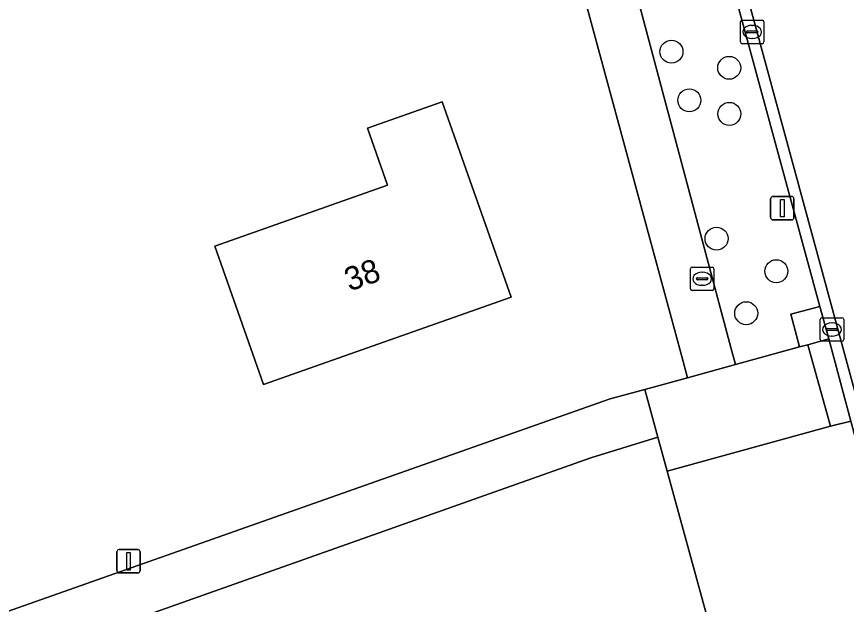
# Model space of a CAD drawing. Extents: x 162661 to 163484, y 380247 to 381230.
# Drawn here: x 162858.2 to 162893.57, y 380463.16 to 380488.23 of the extents above; entities that cross this region are included whole.
import ezdxf

# ---------------------------------------------------------------- set-up
doc = ezdxf.new("R2010")
doc.units = 0
for name, color, linetype in [('IMGEO_Berm_halfverhard', 7, 'Continuous'), ('IMGEO_Boom', 7, 'Continuous'), ('IMGEO_Brandkraan', 7, 'Continuous'), ('IMGEO_Erf', 7, 'Continuous'), ('IMGEO_Groenvoorziening', 7, 'Continuous'), ('IMGEO_Kolk', 7, 'Continuous'), ('IMGEO_Lichtmast', 7, 'Continuous'), ('IMGEO_Pand', 7, 'Continuous'), ('IMGEO_Pand_nummerreeks', 7, 'Continuous'), ('IMGEO_Parkeervlak_open', 7, 'Continuous'), ('IMGEO_Rijbaan_lokaal_gesloten', 7, 'Continuous'), ('IMGEO_Rijbaan_lokaal_open', 7, 'Continuous'), ('IMGEO_Voetpad_open', 7, 'Continuous')]:
    doc.layers.add(name, color=color, linetype=linetype)

msp = doc.modelspace()

# ---------------------------------------------------------------- linework, layer by layer
at = {"layer": 'IMGEO_Berm_halfverhard'}
msp.add_lwpolyline([(162892.433, 380475.865), (162891.204, 380475.538), (162891.572, 380474.139), (162891.922, 380474.234), (162892.819, 380474.489)], close=True, dxfattribs=at)
at = {"layer": 'IMGEO_Boom'}
for centre in [(162886.114, 380486.737), (162888.575, 380486.048), (162886.875, 380484.662), (162888.582, 380484.083), (162888.036, 380478.762), (162890.581, 380477.372), (162889.3, 380475.58)]:
    msp.add_circle(centre, 0.489, dxfattribs=at)
at = {"layer": 'IMGEO_Brandkraan'}
for p, q in [((162886.922, 380476.625), (162886.922, 380477.477)), ((162886.997, 380477.551), (162887.849, 380477.551)), ((162887.923, 380477.477), (162887.923, 380476.625)), ((162887.181, 380477.045), (162887.181, 380477.057)), ((162887.224, 380477.094), (162887.622, 380477.094)), ((162887.41, 380477.331), (162887.435, 380477.331)), ((162887.665, 380477.057), (162887.665, 380477.045)), ((162887.619, 380477.008), (162887.221, 380477.008)), ((162887.433, 380476.771), (162887.408, 380476.771)), ((162887.849, 380476.551), (162886.997, 380476.551))]:
    msp.add_line(p, q, dxfattribs=at)
for points in [[(162886.922, 380476.625), (162886.922, 380477.477)], [(162886.997, 380477.551), (162887.849, 380477.551)], [(162887.923, 380477.477), (162887.923, 380476.625)], [(162887.849, 380476.551), (162886.997, 380476.551)]]:
    msp.add_lwpolyline(points, dxfattribs=at)
for centre, radius, start, end in [((162886.999, 380477.475), 0.0765, 91.552, 178.448), ((162886.999, 380477.475), 0.0765, 91.552, 178.448), ((162887.847, 380477.475), 0.0765, 1.552, 88.448), ((162887.847, 380477.475), 0.0765, 1.552, 88.448), ((162887.221, 380477.054), 0.0403, 85.8775, 175.7526), ((162887.218, 380477.044), 0.0366, 178.938, 274.7102), ((162887.622, 380477.051), 0.043, 264.8664, 352.4533), ((162887.626, 380477.056), 0.0386, 1.7309, 96.639), ((162886.999, 380476.627), 0.0765, 181.552, 268.448), ((162886.999, 380476.627), 0.0765, 181.552, 268.448), ((162887.847, 380476.627), 0.0765, 271.552, 358.448), ((162887.847, 380476.627), 0.0765, 271.552, 358.448)]:
    msp.add_arc(centre, radius, start, end, dxfattribs=at)
for centre, major_axis, ratio, start_param, end_param in [((162887.409, 380477.051), (-0.387, 0.002), 0.722429, 4.712389, 7.853982), ((162887.434, 380477.051), (-0.39, 0.002), 0.717154, 1.570796, 4.712389)]:
    msp.add_ellipse(centre, major_axis=major_axis, ratio=ratio, start_param=start_param, end_param=end_param, dxfattribs=at)
at = {"layer": 'IMGEO_Erf'}
msp.add_lwpolyline([(162845.144, 380458.394), (162883.501, 380471.922), (162884.981, 380472.328), (162886.799, 380472.826), (162886.549, 380473.735), (162881.155, 380493.656), (162879.448, 380500), (162874.812, 380517.228), (162874.753, 380517.442), (162872.763, 380516.948), (162870.699, 380516.436), (162831.675, 380508.918)], dxfattribs=at)
msp.add_lwpolyline([(162873.16, 380483.471), (162876.344, 380484.593), (162879.28, 380476.259), (162868.728, 380472.541), (162866.647, 380478.443), (162874.016, 380481.04)], close=True, dxfattribs=at)
at = {"layer": 'IMGEO_Groenvoorziening'}
for points in [[(162884.576, 380504.769), (162882.188, 380513.631), (162881.054, 380517.792), (162879.924, 380517.448), (162879.56, 380518.744), (162876.894, 380518.022), (162876.987, 380517.685), (162881.744, 380500), (162883.285, 380494.229), (162888.639, 380474.111), (162888.837, 380473.395), (162891.572, 380474.139), (162891.204, 380475.538), (162892.433, 380475.865)], [(162889.79, 380454.737), (162885.93, 380468.838), (162885.54, 380470.287), (162882.676, 380469.405), (162847.56, 380456.964), (162850.613, 380445.393), (162888.387, 380452.947), (162889.838, 380453.214), (162889.446, 380454.637)]]:
    msp.add_lwpolyline(points, close=True, dxfattribs=at)
at = {"layer": 'IMGEO_Kolk'}
for p, q in [((162889.055, 380487.152), (162889.055, 380488.004)), ((162889.13, 380488.078), (162889.982, 380488.078)), ((162890.056, 380488.004), (162890.056, 380487.152)), ((162889.357, 380487.621), (162889.755, 380487.621)), ((162889.543, 380487.858), (162889.568, 380487.858)), ((162889.314, 380487.572), (162889.314, 380487.584)), ((162889.752, 380487.535), (162889.354, 380487.535)), ((162889.566, 380487.298), (162889.541, 380487.298)), ((162889.798, 380487.584), (162889.798, 380487.572)), ((162889.982, 380487.078), (162889.13, 380487.078)), ((162892.456, 380474.458), (162892.456, 380475.31)), ((162892.531, 380475.384), (162893.383, 380475.384)), ((162893.457, 380475.31), (162893.457, 380474.458)), ((162892.715, 380474.878), (162892.715, 380474.89)), ((162892.758, 380474.927), (162893.156, 380474.927)), ((162892.944, 380475.164), (162892.969, 380475.164)), ((162893.199, 380474.89), (162893.199, 380474.878)), ((162893.153, 380474.841), (162892.755, 380474.841)), ((162892.967, 380474.604), (162892.942, 380474.604)), ((162893.383, 380474.384), (162892.531, 380474.384))]:
    msp.add_line(p, q, dxfattribs=at)
for points in [[(162889.055, 380487.152), (162889.055, 380488.004)], [(162889.13, 380488.078), (162889.982, 380488.078)], [(162890.056, 380488.004), (162890.056, 380487.152)], [(162889.982, 380487.078), (162889.13, 380487.078)], [(162892.456, 380474.458), (162892.456, 380475.31)], [(162892.531, 380475.384), (162893.383, 380475.384)], [(162893.457, 380475.31), (162893.457, 380474.458)], [(162893.383, 380474.384), (162892.531, 380474.384)]]:
    msp.add_lwpolyline(points, dxfattribs=at)
for centre, radius, start, end in [((162889.132, 380488.002), 0.0765, 91.552, 178.448), ((162889.132, 380488.002), 0.0765, 91.552, 178.448), ((162889.98, 380488.002), 0.0765, 1.552, 88.448), ((162889.98, 380488.002), 0.0765, 1.552, 88.448), ((162889.354, 380487.581), 0.0403, 85.8775, 175.7526), ((162889.759, 380487.583), 0.0386, 1.7309, 96.639), ((162889.351, 380487.571), 0.0366, 178.938, 274.7102), ((162889.755, 380487.578), 0.043, 264.8664, 352.4533), ((162889.132, 380487.154), 0.0765, 181.552, 268.448), ((162889.132, 380487.154), 0.0765, 181.552, 268.448), ((162889.98, 380487.154), 0.0765, 271.552, 358.448), ((162889.98, 380487.154), 0.0765, 271.552, 358.448), ((162892.533, 380475.308), 0.0765, 91.552, 178.448), ((162892.533, 380475.308), 0.0765, 91.552, 178.448), ((162893.381, 380475.308), 0.0765, 1.552, 88.448), ((162893.381, 380475.308), 0.0765, 1.552, 88.448), ((162892.755, 380474.887), 0.0403, 85.8775, 175.7526), ((162893.16, 380474.889), 0.0386, 1.7309, 96.639), ((162892.752, 380474.877), 0.0366, 178.938, 274.7102), ((162893.156, 380474.884), 0.043, 264.8664, 352.4533), ((162892.533, 380474.46), 0.0765, 181.552, 268.448), ((162892.533, 380474.46), 0.0765, 181.552, 268.448), ((162893.381, 380474.46), 0.0765, 271.552, 358.448), ((162893.381, 380474.46), 0.0765, 271.552, 358.448)]:
    msp.add_arc(centre, radius, start, end, dxfattribs=at)
for centre, major_axis, ratio, start_param, end_param in [((162889.542, 380487.578), (-0.387, 0.002), 0.722429, 4.712389, 7.853982), ((162889.567, 380487.578), (-0.39, 0.002), 0.717154, 1.570796, 4.712389), ((162892.943, 380474.884), (-0.387, 0.002), 0.722429, 4.712389, 7.853982), ((162892.968, 380474.884), (-0.39, 0.002), 0.717154, 1.570796, 4.712389)]:
    msp.add_ellipse(centre, major_axis=major_axis, ratio=ratio, start_param=start_param, end_param=end_param, dxfattribs=at)
at = {"layer": 'IMGEO_Lichtmast'}
for p, q in [((162890.442, 380480.56), (162891.232, 380480.56)), ((162891.232, 380480.56), (162890.442, 380480.56)), ((162890.342, 380479.66), (162890.342, 380480.46)), ((162890.342, 380480.46), (162890.342, 380479.66)), ((162891.332, 380480.46), (162891.332, 380479.66)), ((162891.332, 380479.66), (162891.332, 380480.46)), ((162891.232, 380479.56), (162890.442, 380479.56)), ((162890.442, 380479.56), (162891.232, 380479.56)), ((162862.471, 380464.599), (162862.471, 380465.399)), ((162862.471, 380465.399), (162862.471, 380464.599)), ((162862.571, 380465.499), (162863.361, 380465.499)), ((162863.361, 380465.499), (162862.571, 380465.499)), ((162863.461, 380465.399), (162863.461, 380464.599)), ((162863.461, 380464.599), (162863.461, 380465.399)), ((162863.361, 380464.499), (162862.571, 380464.499)), ((162862.571, 380464.499), (162863.361, 380464.499))]:
    msp.add_line(p, q, dxfattribs=at)
for points in [[(162890.762, 380480.435), (162890.912, 380480.435), (162890.912, 380479.685), (162890.762, 380479.685), (162890.762, 380480.435)], [(162862.891, 380465.374), (162863.041, 380465.374), (162863.041, 380464.624), (162862.891, 380464.624), (162862.891, 380465.374)]]:
    msp.add_lwpolyline(points, dxfattribs=at)
for centre, start, end in [((162890.442, 380480.46), 90, 180), ((162890.442, 380480.46), 90, 180), ((162891.232, 380480.46), 0, 90), ((162891.232, 380480.46), 360, 90), ((162890.442, 380479.66), 180, 270), ((162890.442, 380479.66), 180, 270), ((162891.232, 380479.66), 270, 0), ((162891.232, 380479.66), 270, 0), ((162862.571, 380465.399), 90, 180), ((162862.571, 380465.399), 90, 180), ((162863.361, 380465.399), 0, 90), ((162863.361, 380465.399), 360, 90), ((162862.571, 380464.599), 180, 270), ((162862.571, 380464.599), 180, 270), ((162863.361, 380464.599), 270, 0), ((162863.361, 380464.599), 270, 0)]:
    msp.add_arc(centre, 0.1, start, end, dxfattribs=at)
at = {"layer": 'IMGEO_Pand'}
msp.add_lwpolyline([(162873.16, 380483.471), (162874.016, 380481.04), (162866.647, 380478.443), (162868.728, 380472.541), (162879.28, 380476.259), (162876.344, 380484.593)], close=True, dxfattribs=at)
at = {"layer": 'IMGEO_Parkeervlak_open'}
msp.add_lwpolyline([(162896.695, 380456.6), (162897.597, 380456.83), (162893.764, 380470.979), (162892.894, 380470.759), (162885.93, 380468.838), (162889.79, 380454.737)], close=True, dxfattribs=at)
at = {"layer": 'IMGEO_Rijbaan_lokaal_gesloten'}
msp.add_lwpolyline([(162885.81, 380507.837), (162884.761, 380505.988), (162899.51, 380451.675), (162904.075, 380434.654), (162905.664, 380428.582), (162908.696, 380416.996), (162911.256, 380406.295), (162922.323, 380357.573)], dxfattribs=at)
at = {"layer": 'IMGEO_Rijbaan_lokaal_open'}
msp.add_lwpolyline([(162884.576, 380504.769), (162892.433, 380475.865), (162892.819, 380474.489), (162893.764, 380470.979), (162897.597, 380456.83), (162898.524, 380453.342), (162898.918, 380451.972), (162904.609, 380430.65), (162905.185, 380428.457), (162905.664, 380428.582), (162904.075, 380434.654), (162899.51, 380451.675), (162884.761, 380505.988)], dxfattribs=at)
at = {"layer": 'IMGEO_Voetpad_open'}
for points in [[(162881.744, 380500), (162876.987, 380517.685), (162876.894, 380518.022), (162874.753, 380517.442), (162874.812, 380517.228), (162879.448, 380500), (162881.155, 380493.656), (162886.549, 380473.735), (162886.799, 380472.826), (162888.837, 380473.395), (162888.639, 380474.111), (162883.285, 380494.229)], [(162891.922, 380474.234), (162891.572, 380474.139), (162888.837, 380473.395), (162886.799, 380472.826), (162884.981, 380472.328), (162885.54, 380470.287), (162885.93, 380468.838), (162892.894, 380470.759)], [(162893.764, 380470.979), (162892.819, 380474.489), (162891.922, 380474.234), (162892.894, 380470.759)], [(162884.981, 380472.328), (162883.501, 380471.922), (162845.144, 380458.394), (162847.162, 380450.748), (162847.501, 380449.462), (162849.234, 380442.895), (162890.416, 380451.116), (162889.838, 380453.214), (162888.387, 380452.947), (162850.613, 380445.393), (162847.56, 380456.964), (162882.676, 380469.405), (162885.54, 380470.287)]]:
    msp.add_lwpolyline(points, close=True, dxfattribs=at)

# ---------------------------------------------------------------- texts
at = {"layer": 'IMGEO_Pand_nummerreeks'}
msp.add_text('38', height=1, rotation=19.4106, dxfattribs=at).set_placement((162872.39, 380476.503))

doc.saveas('drawing.dxf')
